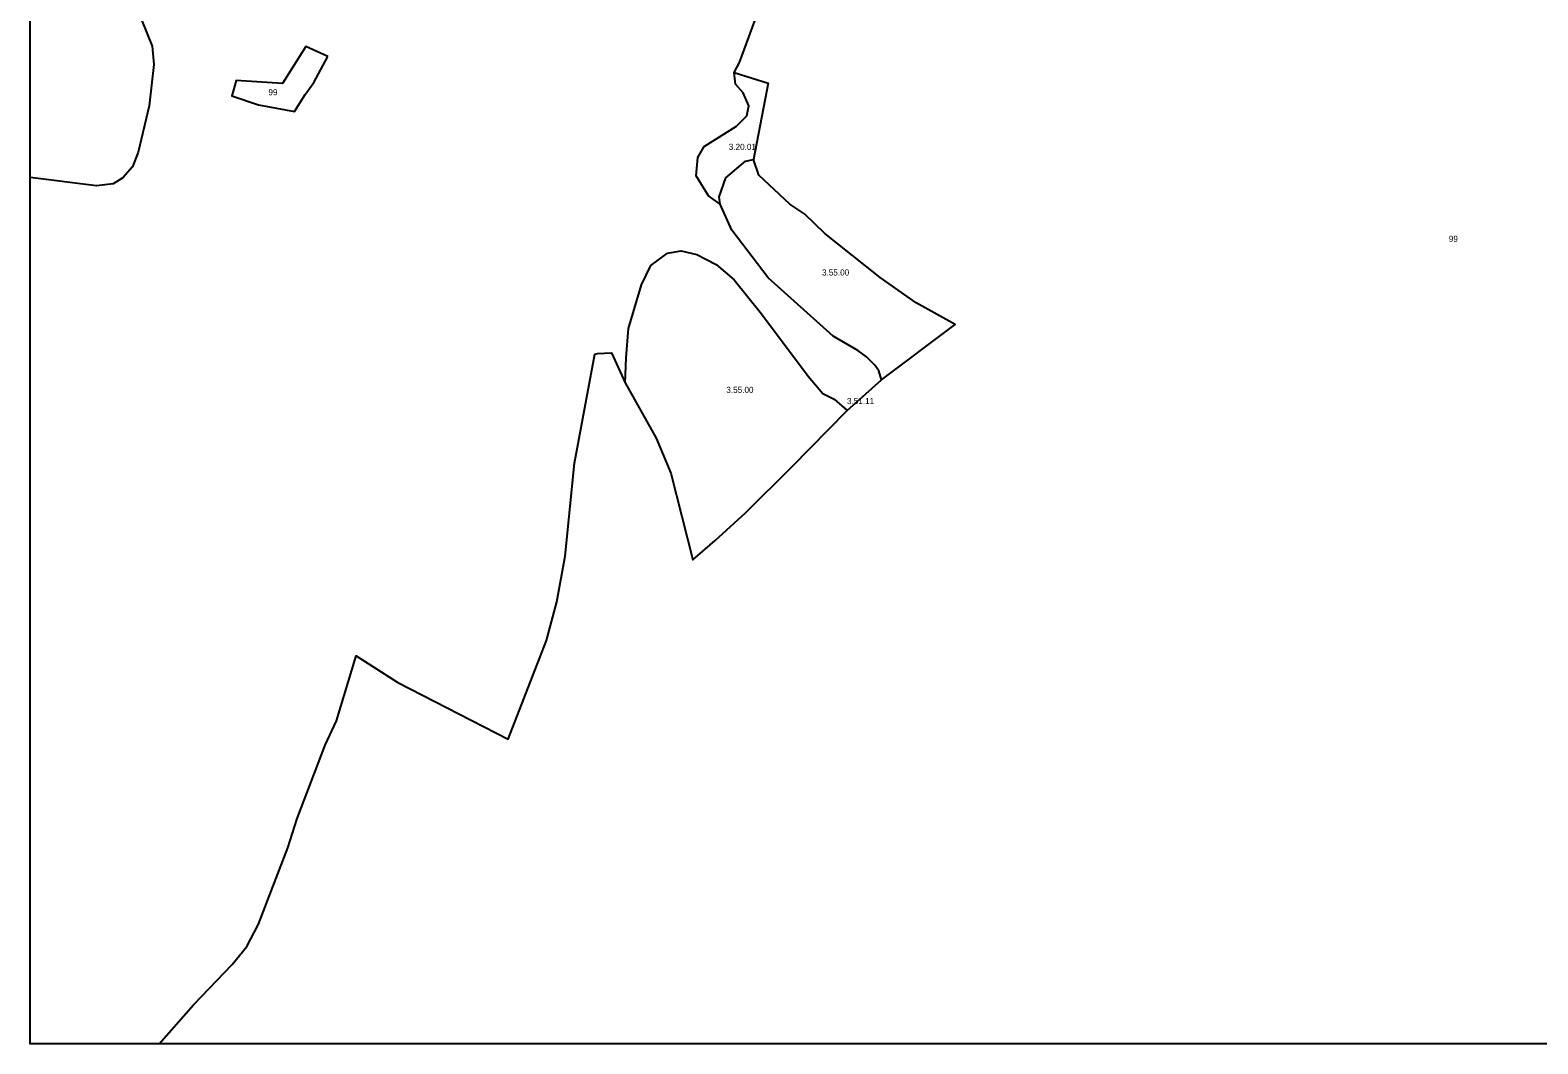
# Model space of a CAD drawing. Extents: x -662500 to -655523, y -1056000 to -1049993.
# Drawn here: x -662500 to -660645, y -1056000 to -1054752 of the extents above; entities that cross this region are included whole.
import ezdxf

# ---------------------------------------------------------------- set-up
doc = ezdxf.new("R2010")
doc.units = 0
doc.layers.add('Vrstva 24', color=7, linetype='Continuous')

msp = doc.modelspace()

# ---------------------------------------------------------------- linework, layer by layer
at = {"layer": 'Vrstva 24'}
for points in [[(-662222, -1054642.5), (-662258, -1054638), (-662306, -1054620), (-662332, -1054614.5), (-662345.5, -1054614), (-662362, -1054618), (-662379, -1054632.5), (-662385.5, -1054646), (-662386, -1054668.5), (-662377, -1054704.5), (-662350, -1054772), (-662348, -1054794.5), (-662353.5, -1054845.5), (-662367, -1054902.5), (-662374, -1054920.5), (-662386, -1054934), (-662398, -1054941.5), (-662418.5, -1054944), (-662500, -1054933.6)], [(-662500, -1054933.6), (-662500, -1054639.9)], [(-661634, -1054804.5), (-661627.5, -1054792), (-661600, -1054717.5), (-661604, -1054717.5), (-661685.5, -1054715), (-661795.5, -1054702.5), (-661984, -1054662.5), (-662080, -1054645.5), (-662111, -1054702), (-662174, -1054671.5), (-662222, -1054642.5)], [(-661651, -1054966.5), (-661665.5, -1054956), (-661680.5, -1054931.5), (-661678.5, -1054909), (-661671, -1054895.5), (-661631, -1054870.5), (-661618.5, -1054857.5), (-661616, -1054845.5), (-661623, -1054829.5), (-661632.5, -1054818.5), (-661634, -1054804.5)], [(-661634, -1054804.5), (-661592, -1054817.5), (-661610, -1054911.5)], [(-660000, -1054894.3), (-660000, -1056000), (-662341.2, -1056000)], [(-661651, -1054966.5), (-661652.5, -1054957.5), (-661644, -1054934), (-661620, -1054913.5), (-661610, -1054911.5)], [(-661452.5, -1055182.5), (-661362, -1055114.5), (-661410, -1055088), (-661454.5, -1055056.5), (-661522.5, -1055002.5), (-661547, -1054978.5), (-661565.5, -1054966.5), (-661603.5, -1054930.5), (-661610, -1054911.5)], [(-662341.2, -1056000), (-662500, -1056000), (-662500, -1054933.6)], [(-661452.5, -1055182.5), (-661456, -1055171.5), (-661461, -1055164.5), (-661471, -1055154.5), (-661482, -1055146.5), (-661512, -1055129), (-661592, -1055057), (-661637, -1054998.5), (-661651, -1054966.5)], [(-661768, -1055186.5), (-661767, -1055155.5), (-661764, -1055119.5), (-661748, -1055065.5), (-661736.5, -1055042), (-661716, -1055026.5), (-661699, -1055024), (-661680, -1055028.5), (-661656, -1055040.5), (-661634, -1055059.5), (-661600.5, -1055101.5), (-661543, -1055178), (-661525, -1055199.5), (-661511, -1055206.5), (-661495, -1055220.5)], [(-662341.2, -1056000), (-662299, -1055952), (-662251.5, -1055902.5), (-662233.5, -1055880), (-662219, -1055852.5), (-662201.5, -1055806.5), (-662183, -1055758.5), (-662171.5, -1055722.5), (-662137, -1055632.5), (-662123, -1055602.5), (-662099, -1055522.5), (-662047.5, -1055555), (-661912, -1055625), (-661873.5, -1055525.5), (-661865, -1055503.5), (-661852, -1055456), (-661842, -1055399.5), (-661830.5, -1055285), (-661805.5, -1055151), (-661802, -1055150), (-661785, -1055149.5), (-661768, -1055186.5)], [(-661768, -1055186.5), (-661730, -1055254.5), (-661712, -1055297.5), (-661685, -1055404), (-661657.5, -1055380.5), (-661620, -1055346.5), (-661563, -1055289.5), (-661495, -1055220.5)], [(-661495, -1055220.5), (-661452.5, -1055182.5)]]:
    msp.add_lwpolyline(points, dxfattribs=at)
msp.add_lwpolyline([(-662134, -1054784.5), (-662161, -1054772.5), (-662189.5, -1054818), (-662246.5, -1054814), (-662252, -1054833), (-662219, -1054844), (-662175, -1054852.5), (-662161.5, -1054831.5), (-662151, -1054816.5)], close=True, dxfattribs=at)

# ---------------------------------------------------------------- texts
for s, p in [('99', (-662206.9, -1054832.3)), ('3.20.01', (-661640.6, -1054899.6)), ('99', (-660754.8, -1055012.8)), ('3.55.00', (-661525.9, -1055054.2)), ('3.55.00', (-661643.6, -1055198.7)), ('3.51.11', (-661495.2, -1055212.5))]:
    msp.add_text(s, height=7.5, dxfattribs=at).set_placement(p)

doc.saveas('drawing.dxf')
